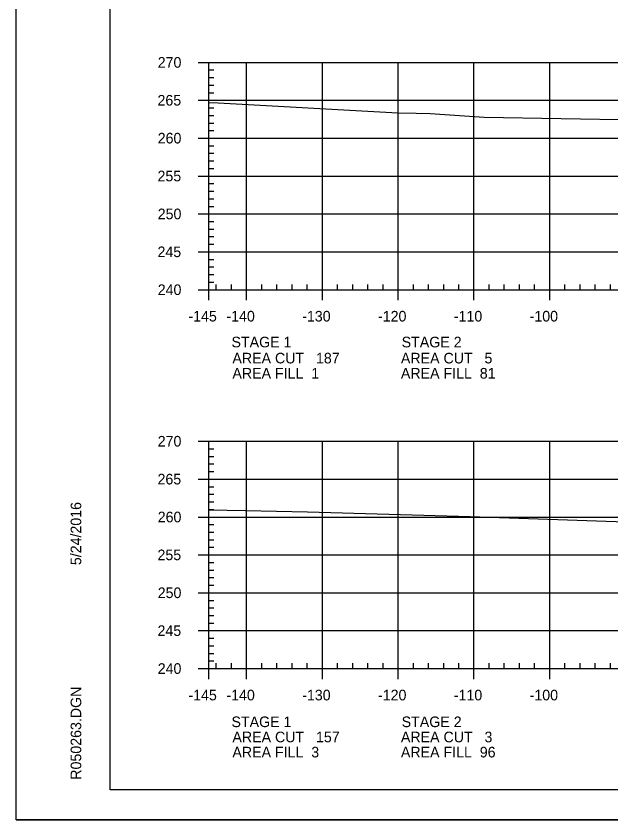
# Model space of a CAD drawing. Extents: x 1365647 to 1367999, y 387113 to 400173.
# Drawn here: x 1365723.7 to 1365802.1, y 390786.1 to 390892.2 of the extents above; entities that cross this region are included whole.
import ezdxf

# ---------------------------------------------------------------- set-up
doc = ezdxf.new("R2010")
doc.units = 0
for name, color, linetype in [('R_Axis', 7, 'Continuous'), ('R_Axis Annot', 7, 'Continuous'), ('R_Border', 7, 'Continuous'), ('R_Exist Surface', 7, 'Continuous'), ('R_Grid', 7, 'Continuous'), ('R_No Plot', 7, 'Continuous')]:
    doc.layers.add(name, color=color, linetype=linetype)

msp = doc.modelspace()

# ---------------------------------------------------------------- linework, layer by layer
at = {"layer": 'R_Axis'}
for p, q in [((1365747.68, 390886.12), (1365749.08, 390886.12)), ((1365749.08, 390856.12), (1365749.08, 390886.12)), ((1365749.08, 390885.12), (1365749.78, 390885.12)), ((1365749.08, 390884.12), (1365749.78, 390884.12)), ((1365749.08, 390883.12), (1365749.78, 390883.12)), ((1365749.08, 390882.12), (1365749.78, 390882.12)), ((1365747.68, 390881.12), (1365749.08, 390881.12)), ((1365749.08, 390880.12), (1365749.78, 390880.12)), ((1365749.08, 390879.12), (1365749.78, 390879.12)), ((1365749.08, 390878.12), (1365749.78, 390878.12)), ((1365749.08, 390877.12), (1365749.78, 390877.12)), ((1365747.68, 390876.12), (1365749.08, 390876.12)), ((1365749.08, 390875.12), (1365749.78, 390875.12)), ((1365749.08, 390874.12), (1365749.78, 390874.12)), ((1365749.08, 390873.12), (1365749.78, 390873.12)), ((1365749.08, 390872.12), (1365749.78, 390872.12)), ((1365747.68, 390871.12), (1365749.08, 390871.12)), ((1365749.08, 390870.12), (1365749.78, 390870.12)), ((1365749.08, 390869.12), (1365749.78, 390869.12)), ((1365749.08, 390868.12), (1365749.78, 390868.12)), ((1365747.68, 390866.12), (1365749.08, 390866.12)), ((1365749.08, 390867.12), (1365749.78, 390867.12)), ((1365749.08, 390865.12), (1365749.78, 390865.12)), ((1365749.08, 390864.12), (1365749.78, 390864.12)), ((1365749.08, 390863.12), (1365749.78, 390863.12)), ((1365749.08, 390862.12), (1365749.78, 390862.12)), ((1365747.68, 390861.12), (1365749.08, 390861.12)), ((1365749.08, 390860.12), (1365749.78, 390860.12)), ((1365749.08, 390859.12), (1365749.78, 390859.12)), ((1365749.08, 390858.12), (1365749.78, 390858.12)), ((1365749.08, 390857.12), (1365749.78, 390857.12)), ((1365749.08, 390856.12), (1365749.08, 390856.82)), ((1365750.08, 390856.12), (1365750.08, 390856.82)), ((1365752.08, 390856.12), (1365752.08, 390856.82)), ((1365756.08, 390856.12), (1365756.08, 390856.82)), ((1365758.08, 390856.12), (1365758.08, 390856.82)), ((1365760.08, 390856.12), (1365760.08, 390856.82)), ((1365762.08, 390856.12), (1365762.08, 390856.82)), ((1365766.08, 390856.12), (1365766.08, 390856.82)), ((1365768.08, 390856.12), (1365768.08, 390856.82)), ((1365770.08, 390856.12), (1365770.08, 390856.82)), ((1365772.08, 390856.12), (1365772.08, 390856.82)), ((1365776.08, 390856.12), (1365776.08, 390856.82)), ((1365778.08, 390856.12), (1365778.08, 390856.82)), ((1365780.08, 390856.12), (1365780.08, 390856.82)), ((1365782.08, 390856.12), (1365782.08, 390856.82)), ((1365786.08, 390856.12), (1365786.08, 390856.82)), ((1365788.08, 390856.12), (1365788.08, 390856.82)), ((1365790.08, 390856.12), (1365790.08, 390856.82)), ((1365792.08, 390856.12), (1365792.08, 390856.82)), ((1365796.08, 390856.12), (1365796.08, 390856.82)), ((1365798.08, 390856.12), (1365798.08, 390856.82)), ((1365800.08, 390856.12), (1365800.08, 390856.82)), ((1365802.08, 390856.12), (1365802.08, 390856.82)), ((1365747.68, 390856.12), (1365749.08, 390856.12)), ((1365749.08, 390856.12), (1366039.08, 390856.12)), ((1365749.08, 390854.72), (1365749.08, 390856.12)), ((1365754.08, 390854.72), (1365754.08, 390856.12)), ((1365764.08, 390854.72), (1365764.08, 390856.12)), ((1365774.08, 390854.72), (1365774.08, 390856.12)), ((1365784.08, 390854.72), (1365784.08, 390856.12)), ((1365794.08, 390854.72), (1365794.08, 390856.12)), ((1365747.68, 390836.12), (1365749.08, 390836.12)), ((1365749.08, 390806.12), (1365749.08, 390836.12)), ((1365749.08, 390835.12), (1365749.78, 390835.12)), ((1365749.08, 390834.12), (1365749.78, 390834.12)), ((1365749.08, 390833.12), (1365749.78, 390833.12)), ((1365749.08, 390832.12), (1365749.78, 390832.12)), ((1365747.68, 390831.12), (1365749.08, 390831.12)), ((1365749.08, 390830.12), (1365749.78, 390830.12)), ((1365749.08, 390829.12), (1365749.78, 390829.12)), ((1365749.08, 390828.12), (1365749.78, 390828.12)), ((1365749.08, 390827.12), (1365749.78, 390827.12)), ((1365747.68, 390826.12), (1365749.08, 390826.12)), ((1365749.08, 390825.12), (1365749.78, 390825.12)), ((1365749.08, 390824.12), (1365749.78, 390824.12)), ((1365749.08, 390823.12), (1365749.78, 390823.12)), ((1365749.08, 390822.12), (1365749.78, 390822.12)), ((1365747.68, 390821.12), (1365749.08, 390821.12)), ((1365749.08, 390820.12), (1365749.78, 390820.12)), ((1365749.08, 390819.12), (1365749.78, 390819.12)), ((1365749.08, 390818.12), (1365749.78, 390818.12)), ((1365749.08, 390817.12), (1365749.78, 390817.12)), ((1365747.68, 390816.12), (1365749.08, 390816.12)), ((1365749.08, 390815.12), (1365749.78, 390815.12)), ((1365749.08, 390814.12), (1365749.78, 390814.12)), ((1365749.08, 390813.12), (1365749.78, 390813.12)), ((1365749.08, 390812.12), (1365749.78, 390812.12)), ((1365747.68, 390811.12), (1365749.08, 390811.12)), ((1365749.08, 390810.12), (1365749.78, 390810.12)), ((1365749.08, 390809.12), (1365749.78, 390809.12)), ((1365749.08, 390808.12), (1365749.78, 390808.12)), ((1365749.08, 390807.12), (1365749.78, 390807.12)), ((1365749.08, 390806.12), (1365749.08, 390806.82)), ((1365750.08, 390806.12), (1365750.08, 390806.82)), ((1365752.08, 390806.12), (1365752.08, 390806.82)), ((1365756.08, 390806.12), (1365756.08, 390806.82)), ((1365758.08, 390806.12), (1365758.08, 390806.82)), ((1365760.08, 390806.12), (1365760.08, 390806.82)), ((1365762.08, 390806.12), (1365762.08, 390806.82)), ((1365766.08, 390806.12), (1365766.08, 390806.82)), ((1365768.08, 390806.12), (1365768.08, 390806.82)), ((1365770.08, 390806.12), (1365770.08, 390806.82)), ((1365772.08, 390806.12), (1365772.08, 390806.82)), ((1365776.08, 390806.12), (1365776.08, 390806.82)), ((1365778.08, 390806.12), (1365778.08, 390806.82)), ((1365780.08, 390806.12), (1365780.08, 390806.82)), ((1365782.08, 390806.12), (1365782.08, 390806.82)), ((1365786.08, 390806.12), (1365786.08, 390806.82)), ((1365788.08, 390806.12), (1365788.08, 390806.82)), ((1365790.08, 390806.12), (1365790.08, 390806.82)), ((1365792.08, 390806.12), (1365792.08, 390806.82)), ((1365796.08, 390806.12), (1365796.08, 390806.82)), ((1365798.08, 390806.12), (1365798.08, 390806.82)), ((1365800.08, 390806.12), (1365800.08, 390806.82)), ((1365802.08, 390806.12), (1365802.08, 390806.82)), ((1365747.68, 390806.12), (1365749.08, 390806.12)), ((1365749.08, 390806.12), (1366039.08, 390806.12)), ((1365749.08, 390804.72), (1365749.08, 390806.12)), ((1365754.08, 390804.72), (1365754.08, 390806.12)), ((1365764.08, 390804.72), (1365764.08, 390806.12)), ((1365774.08, 390804.72), (1365774.08, 390806.12)), ((1365784.08, 390804.72), (1365784.08, 390806.12)), ((1365794.08, 390804.72), (1365794.08, 390806.12))]:
    msp.add_line(p, q, dxfattribs=at)
at = {"layer": 'R_Border'}
for p, q in [((1365736.08, 390790.12), (1365736.08, 390995.58)), ((1365736.08, 390790.12), (1365736.08, 390790.12)), ((1366052.26, 390790.12), (1365736.08, 390790.12))]:
    msp.add_line(p, q, dxfattribs=at)
at = {"layer": 'R_Exist Surface'}
for points in [[(1365749.08, 390880.83), (1365750.34, 390880.77), (1365774.02, 390879.45), (1365776.43, 390879.41), (1365778.32, 390879.37), (1365785.4, 390878.88), (1365805.75, 390878.55)], [(1365749.08, 390827.07), (1365753.92, 390826.96), (1365762.1, 390826.79), (1365783.56, 390826.18), (1365805.4, 390825.42)]]:
    msp.add_lwpolyline(points, dxfattribs=at)
at = {"layer": 'R_Grid'}
for p, q in [((1365749.08, 390886.12), (1366039.08, 390886.12)), ((1365749.08, 390856.12), (1365749.08, 390886.12)), ((1365754.08, 390856.12), (1365754.08, 390886.12)), ((1365764.08, 390856.12), (1365764.08, 390886.12)), ((1365774.08, 390856.12), (1365774.08, 390886.12)), ((1365784.08, 390856.12), (1365784.08, 390886.12)), ((1365794.08, 390856.12), (1365794.08, 390886.12)), ((1365749.08, 390881.12), (1366039.08, 390881.12)), ((1365749.08, 390876.12), (1366039.08, 390876.12)), ((1365749.08, 390871.12), (1366039.08, 390871.12)), ((1365749.08, 390866.12), (1366039.08, 390866.12)), ((1365749.08, 390861.12), (1366039.08, 390861.12)), ((1365749.08, 390856.12), (1366039.08, 390856.12)), ((1365749.08, 390836.12), (1366039.08, 390836.12)), ((1365749.08, 390806.12), (1365749.08, 390836.12)), ((1365754.08, 390806.12), (1365754.08, 390836.12)), ((1365764.08, 390806.12), (1365764.08, 390836.12)), ((1365774.08, 390806.12), (1365774.08, 390836.12)), ((1365784.08, 390806.12), (1365784.08, 390836.12)), ((1365794.08, 390806.12), (1365794.08, 390836.12)), ((1365749.08, 390831.12), (1366039.08, 390831.12)), ((1365749.08, 390826.12), (1366039.08, 390826.12)), ((1365749.08, 390821.12), (1366039.08, 390821.12)), ((1365749.08, 390816.12), (1366039.08, 390816.12)), ((1365749.08, 390811.12), (1366039.08, 390811.12)), ((1365749.08, 390806.12), (1366039.08, 390806.12))]:
    msp.add_line(p, q, dxfattribs=at)
at = {"layer": 'R_No Plot'}
msp.add_line((1365723.68, 390786.15), (1366057.01, 390786.15), dxfattribs=at)
msp.add_lwpolyline([(1365723.67, 390999.48), (1366057.01, 390999.48), (1366057.01, 390786.14), (1365723.67, 390786.14)], close=True, dxfattribs=at)

# ---------------------------------------------------------------- texts
at = {"layer": 'R_Axis Annot'}
for s, p in [('270', (1365742.36, 390885.42)), ('265', (1365742.33, 390880.42)), ('260', (1365742.36, 390875.42)), ('255', (1365742.33, 390870.42)), ('250', (1365742.36, 390865.42)), ('245', (1365742.33, 390860.42)), ('240', (1365742.36, 390855.42)), ('-140', (1365751.42, 390851.92)), ('-130', (1365761.42, 390851.92)), ('-120', (1365771.42, 390851.92)), ('-110', (1365781.42, 390851.92)), ('-100', (1365791.42, 390851.92)), ('-145', (1365746.41, 390851.92)), ('STAGE 1', (1365752.09, 390848.51)), ('STAGE 2', (1365774.54, 390848.51)), ('AREA CUT   187', (1365752.21, 390846.39)), ('AREA CUT   5', (1365774.44, 390846.39)), ('AREA FILL  1', (1365752.21, 390844.39)), ('AREA FILL  81', (1365774.44, 390844.39)), ('270', (1365742.36, 390835.42)), ('265', (1365742.33, 390830.42)), ('260', (1365742.36, 390825.42)), ('255', (1365742.33, 390820.42)), ('250', (1365742.36, 390815.42)), ('245', (1365742.33, 390810.42)), ('240', (1365742.36, 390805.42)), ('-145', (1365746.41, 390801.92)), ('-140', (1365751.42, 390801.92)), ('-130', (1365761.42, 390801.92)), ('-120', (1365771.42, 390801.92)), ('-110', (1365781.42, 390801.92)), ('-100', (1365791.42, 390801.92)), ('STAGE 1', (1365752.09, 390798.39)), ('STAGE 2', (1365774.54, 390798.39)), ('AREA CUT   157', (1365752.21, 390796.39)), ('AREA CUT   3', (1365774.44, 390796.39)), ('AREA FILL  3', (1365752.21, 390794.39)), ('AREA FILL  96', (1365774.44, 390794.39))]:
    msp.add_text(s, height=1.4, dxfattribs=at).set_placement(p)
at = {"layer": 'R_Border'}
for s, p in [('5/24/2016', (1365732.27, 390819.77)), ('R050263.DGN', (1365732.27, 390791.45))]:
    msp.add_text(s, height=1.4, rotation=90, dxfattribs=at).set_placement(p)

doc.saveas('drawing.dxf')
